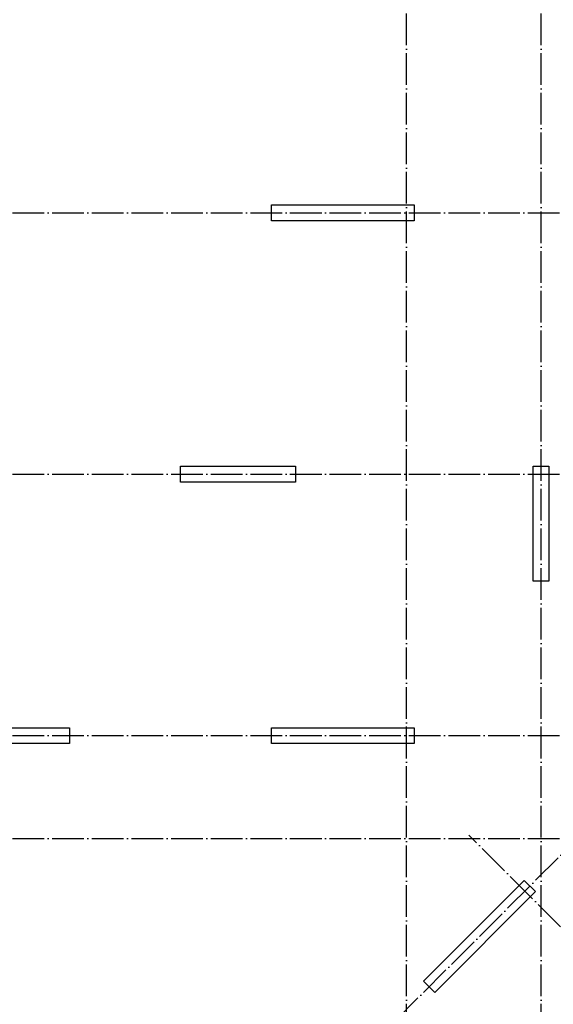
# Model space of a CAD drawing. Header units: millimetres. Extents: x -49773 to 2322955, y -3321 to 58485.
# Tile 288 of 580: x 1169846 to 1176581, y 19305 to 31734. Entities that reach past the tile are written whole.
import ezdxf

# ---------------------------------------------------------------- set-up
doc = ezdxf.new("R2010")
doc.units = ezdxf.units.MM
doc.linetypes.add('______11', pattern=[500, 400, -50, 0, -50])
doc.linetypes.add('______5', pattern=[1100, 800, -100, 100, -100])
doc.layers.add('Осевая линия_ общее', color=7, linetype='______5', lineweight=13, true_color=0xa0a0a0)

msp = doc.modelspace()

# ---------------------------------------------------------------- linework, layer by layer
at = {"color": 7, "linetype": 'Continuous', "lineweight": 25, "transparency": 33554687}
for p, q in [((1173026, 29196.7), (1173026, 29396.7)), ((1173026, 29396.7), (1174826, 29396.7)), ((1174826, 29396.7), (1174826, 29196.7)), ((1174826, 29196.7), (1173026, 29196.7)), ((1171875.9, 25896.7), (1171875.9, 26096.7)), ((1171875.9, 26096.7), (1173326, 26096.7)), ((1173326, 26096.7), (1173326, 25896.7)), ((1176326, 24646.7), (1176326, 26096.7)), ((1176326, 26096.7), (1176526, 26096.7)), ((1176526, 26096.7), (1176526, 24646.7)), ((1173326, 25896.7), (1171875.9, 25896.7)), ((1176526, 24646.7), (1176326, 24646.7)), ((1169026, 22796.7), (1170475.9, 22796.7)), ((1170475.9, 22796.7), (1170475.9, 22596.7)), ((1173026, 22596.7), (1173026, 22796.7)), ((1173026, 22796.7), (1174826, 22796.7)), ((1174826, 22796.7), (1174826, 22596.7)), ((1170475.9, 22596.7), (1169026, 22596.7)), ((1174826, 22596.7), (1173026, 22596.7)), ((1174942.1, 19596.3), (1176214.9, 20869.1)), ((1176214.9, 20869.1), (1176356.3, 20727.7)), ((1176356.3, 20727.7), (1175083.5, 19454.9)), ((1175083.5, 19454.9), (1174942.1, 19596.3))]:
    msp.add_line(p, q, dxfattribs=at)
at = {"layer": 'Осевая линия_ общее', "color": 253, "linetype": '______11', "lineweight": -3, "true_color": 0xa0a0a0, "transparency": 33554687}
for p, q in [((1174726, 4906.7), (1174726, 33804.5)), ((1176426, 4906.7), (1176426, 33804.5)), ((1168578.1, 13090.9), (1185739.6, 30252.4)), ((1165255.9, 29296.7), (1182435.9, 29296.7)), ((1165255.9, 25996.7), (1188285.9, 25996.7)), ((1165255.9, 22696.7), (1194075.9, 22696.7)), ((1165255.9, 21396.7), (1194075.9, 21396.7)), ((1181977.8, 14978.9), (1175514.8, 21441.9))]:
    msp.add_line(p, q, dxfattribs=at)

doc.saveas('drawing.dxf')
